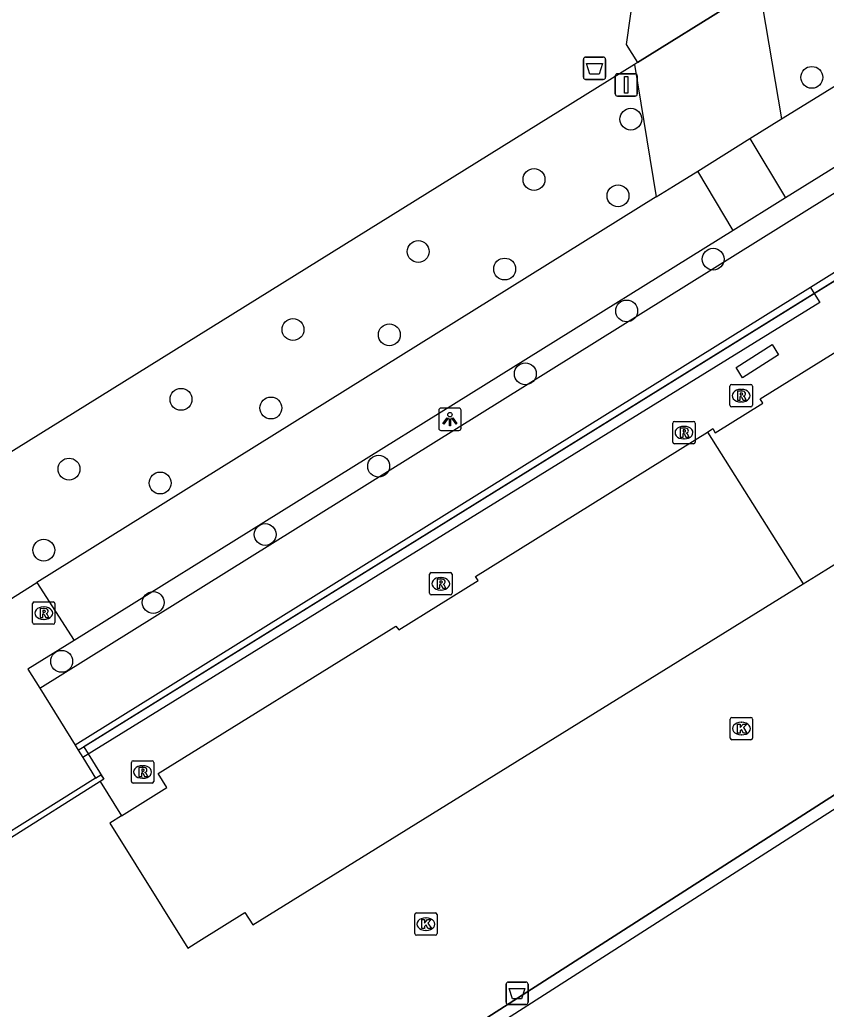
# Model space of a CAD drawing. Extents: x 157321 to 158827, y 386650 to 388532.
# Drawn here: x 158181.51 to 158217.57, y 388111.54 to 388155.81 of the extents above; entities that cross this region are included whole.
import ezdxf

# ---------------------------------------------------------------- set-up
doc = ezdxf.new("R2010")
doc.units = 0
for name, color, linetype in [('IMGEO_Afsluitpaal', 7, 'Continuous'), ('IMGEO_Afvalbak', 7, 'Continuous'), ('IMGEO_Boom', 7, 'Continuous'), ('IMGEO_Fietspad_open', 7, 'Continuous'), ('IMGEO_Groenvoorziening', 7, 'Continuous'), ('IMGEO_Hek', 7, 'Continuous'), ('IMGEO_Kolk', 7, 'Continuous'), ('IMGEO_Lichtpunt', 7, 'Continuous'), ('IMGEO_Pand', 7, 'Continuous'), ('IMGEO_Rijbaan_lokaal_open', 7, 'Continuous'), ('IMGEO_Rioolput', 7, 'Continuous'), ('IMGEO_Voetpad_open', 7, 'Continuous')]:
    doc.layers.add(name, color=color, linetype=linetype)

msp = doc.modelspace()

# ---------------------------------------------------------------- linework, layer by layer
at = {"layer": 'IMGEO_Afsluitpaal'}
for p, q in [((158208.137, 388152.496), (158208.137, 388153.296)), ((158208.137, 388153.296), (158208.137, 388152.496)), ((158208.237, 388153.396), (158209.027, 388153.396)), ((158209.027, 388153.396), (158208.237, 388153.396)), ((158209.127, 388153.296), (158209.127, 388152.496)), ((158209.127, 388152.496), (158209.127, 388153.296)), ((158209.027, 388152.396), (158208.237, 388152.396)), ((158208.237, 388152.396), (158209.027, 388152.396))]:
    msp.add_line(p, q, dxfattribs=at)
msp.add_lwpolyline([(158208.557, 388153.271), (158208.707, 388153.271), (158208.707, 388152.521), (158208.557, 388152.521), (158208.557, 388153.271)], dxfattribs=at)
for centre, start, end in [((158208.237, 388153.296), 90, 180), ((158208.237, 388153.296), 90, 180), ((158209.027, 388153.296), 0, 90), ((158209.027, 388153.296), 360, 90), ((158208.237, 388152.496), 180, 270), ((158208.237, 388152.496), 180, 270), ((158209.027, 388152.496), 270, 0), ((158209.027, 388152.496), 270, 0)]:
    msp.add_arc(centre, 0.1, start, end, dxfattribs=at)
at = {"layer": 'IMGEO_Afvalbak'}
for p, q in [((158206.716, 388153.239), (158206.716, 388154.039)), ((158206.716, 388154.039), (158206.716, 388153.239)), ((158206.816, 388154.139), (158207.606, 388154.139)), ((158207.606, 388154.139), (158206.816, 388154.139)), ((158207.706, 388154.039), (158207.706, 388153.239)), ((158207.706, 388153.239), (158207.706, 388154.039)), ((158207.606, 388153.139), (158206.816, 388153.139)), ((158206.816, 388153.139), (158207.606, 388153.139)), ((158203.255, 388111.859), (158203.255, 388112.659)), ((158203.255, 388112.659), (158203.255, 388111.859)), ((158203.355, 388112.759), (158204.145, 388112.759)), ((158204.145, 388112.759), (158203.355, 388112.759)), ((158204.245, 388112.659), (158204.245, 388111.859)), ((158204.245, 388111.859), (158204.245, 388112.659)), ((158204.145, 388111.759), (158203.355, 388111.759)), ((158203.355, 388111.759), (158204.145, 388111.759))]:
    msp.add_line(p, q, dxfattribs=at)
for points in [[(158206.859, 388153.853), (158207.563, 388153.853), (158207.414, 388153.383), (158207.008, 388153.383), (158206.859, 388153.853)], [(158203.398, 388112.473), (158204.102, 388112.473), (158203.953, 388112.003), (158203.547, 388112.003), (158203.398, 388112.473)]]:
    msp.add_lwpolyline(points, dxfattribs=at)
for centre, start, end in [((158206.816, 388154.039), 90, 180), ((158206.816, 388154.039), 90, 180), ((158207.606, 388154.039), 0, 90), ((158207.606, 388154.039), 360, 90), ((158206.816, 388153.239), 180, 270), ((158206.816, 388153.239), 180, 270), ((158207.606, 388153.239), 270, 0), ((158207.606, 388153.239), 270, 0), ((158203.355, 388112.659), 90, 180), ((158203.355, 388112.659), 90, 180), ((158204.145, 388112.659), 0, 90), ((158204.145, 388112.659), 360, 90), ((158203.355, 388111.859), 180, 270), ((158203.355, 388111.859), 180, 270), ((158204.145, 388111.859), 270, 0), ((158204.145, 388111.859), 270, 0)]:
    msp.add_arc(centre, 0.1, start, end, dxfattribs=at)
at = {"layer": 'IMGEO_Boom'}
for centre in [(158216.931, 388153.232), (158208.835, 388151.36), (158204.507, 388148.663), (158208.263, 388147.931), (158199.33, 388145.438), (158212.52, 388145.099), (158203.193, 388144.657), (158208.651, 388142.783), (158193.728, 388141.948), (158198.038, 388141.717), (158204.117, 388139.968), (158188.72, 388138.828), (158192.741, 388138.442), (158197.562, 388135.834), (158183.713, 388135.708), (158187.788, 388135.084), (158192.484, 388132.782), (158182.583, 388132.082), (158187.48, 388129.738), (158183.386, 388127.108)]:
    msp.add_circle(centre, 0.489, dxfattribs=at)
at = {"layer": 'IMGEO_Fietspad_open'}
for points in [[(158215.58, 388151.379), (158215.645, 388151.419), (158223.107, 388156.019)], [(158226.47, 388154.499), (158215.759, 388147.836)], [(158214.163, 388150.496), (158215.58, 388151.379)], [(158211.831, 388149.043), (158214.163, 388150.496)], [(158214.163, 388150.496), (158215.759, 388147.836)], [(158209.976, 388147.887), (158210.749, 388148.369), (158211.831, 388149.043)], [(158213.417, 388146.379), (158211.831, 388149.043)], [(158209.976, 388147.887), (158182.279, 388130.631)], [(158215.759, 388147.836), (158213.417, 388146.379)], [(158213.417, 388146.379), (158183.936, 388128.041)]]:
    msp.add_lwpolyline(points, dxfattribs=at)
at = {"layer": 'IMGEO_Groenvoorziening'}
for points in [[(158209, 388153.808), (158179.124, 388135.234), (158172.882, 388131.353)], [(158184.129, 388123.129), (158217.032, 388143.564)]]:
    msp.add_lwpolyline(points, dxfattribs=at)
at = {"layer": 'IMGEO_Hek'}
for points in [[(158213.503, 388156.607), (158209.136, 388153.892)], [(158209.136, 388153.892), (158209, 388153.808), (158179.124, 388135.234)], [(158223.645, 388147.671), (158218.476, 388144.461), (158184.371, 388123.279), (158185.268, 388121.833), (158185.111, 388121.734)], [(158185.111, 388121.734), (158173.058, 388114.128)], [(158159.324, 388083.521), (158218.736, 388121.634), (158247.736, 388076.486), (158277.242, 388030.532), (158216.377, 387991.599), (158194.84, 388025.199)]]:
    msp.add_lwpolyline(points, dxfattribs=at)
at = {"layer": 'IMGEO_Kolk'}
for p, q in [((158213.281, 388123.672), (158213.281, 388124.524)), ((158213.356, 388124.598), (158214.208, 388124.598)), ((158213.769, 388124.378), (158213.794, 388124.378)), ((158214.282, 388124.524), (158214.282, 388123.672)), ((158214.208, 388123.598), (158213.356, 388123.598)), ((158213.792, 388123.818), (158213.767, 388123.818)), ((158199.173, 388114.924), (158199.173, 388115.776)), ((158199.248, 388115.85), (158200.1, 388115.85)), ((158199.661, 388115.63), (158199.686, 388115.63)), ((158200.174, 388115.776), (158200.174, 388114.924)), ((158200.1, 388114.85), (158199.248, 388114.85)), ((158199.684, 388115.07), (158199.659, 388115.07))]:
    msp.add_line(p, q, dxfattribs=at)
for points in [[(158213.281, 388123.672), (158213.281, 388124.524)], [(158213.356, 388124.598), (158214.208, 388124.598)], [(158214.282, 388124.524), (158214.282, 388123.672)], [(158213.602, 388124.298), (158213.725, 388124.298), (158213.725, 388124.147), (158213.855, 388124.298), (158214.019, 388124.298), (158213.873, 388124.147), (158214.026, 388123.898), (158213.874, 388123.898), (158213.789, 388124.062), (158213.725, 388123.995), (158213.725, 388123.898), (158213.602, 388123.898), (158213.602, 388124.298)], [(158214.208, 388123.598), (158213.356, 388123.598)], [(158199.173, 388114.924), (158199.173, 388115.776)], [(158199.248, 388115.85), (158200.1, 388115.85)], [(158199.494, 388115.55), (158199.617, 388115.55), (158199.617, 388115.399), (158199.747, 388115.55), (158199.911, 388115.55), (158199.765, 388115.399), (158199.918, 388115.15), (158199.766, 388115.15), (158199.681, 388115.314), (158199.617, 388115.247), (158199.617, 388115.15), (158199.494, 388115.15), (158199.494, 388115.55)], [(158200.174, 388115.776), (158200.174, 388114.924)], [(158200.1, 388114.85), (158199.248, 388114.85)]]:
    msp.add_lwpolyline(points, dxfattribs=at)
for centre, start, end in [((158213.358, 388124.522), 91.552, 178.448), ((158213.358, 388124.522), 91.552, 178.448), ((158214.206, 388124.522), 1.552, 88.448), ((158214.206, 388124.522), 1.552, 88.448), ((158213.358, 388123.674), 181.552, 268.448), ((158213.358, 388123.674), 181.552, 268.448), ((158214.206, 388123.674), 271.552, 358.448), ((158214.206, 388123.674), 271.552, 358.448), ((158199.25, 388115.774), 91.552, 178.448), ((158199.25, 388115.774), 91.552, 178.448), ((158200.098, 388115.774), 1.552, 88.448), ((158200.098, 388115.774), 1.552, 88.448), ((158199.25, 388114.926), 181.552, 268.448), ((158199.25, 388114.926), 181.552, 268.448), ((158200.098, 388114.926), 271.552, 358.448), ((158200.098, 388114.926), 271.552, 358.448)]:
    msp.add_arc(centre, 0.0765, start, end, dxfattribs=at)
for centre, major_axis, ratio, start_param, end_param in [((158213.768, 388124.098), (-0.387, 0.002), 0.722429, 4.712389, 7.853982), ((158213.793, 388124.098), (-0.39, 0.002), 0.717154, 1.570796, 4.712389), ((158199.66, 388115.35), (-0.387, 0.002), 0.722429, 4.712389, 7.853982), ((158199.685, 388115.35), (-0.39, 0.002), 0.717154, 1.570796, 4.712389)]:
    msp.add_ellipse(centre, major_axis=major_axis, ratio=ratio, start_param=start_param, end_param=end_param, dxfattribs=at)
at = {"layer": 'IMGEO_Lichtpunt'}
for p, q in [((158200.248, 388138.342), (158200.248, 388137.535)), ((158200.248, 388138.342), (158200.248, 388137.535)), ((158201.15, 388138.437), (158200.342, 388138.437)), ((158201.15, 388138.437), (158200.342, 388138.437)), ((158201.244, 388137.535), (158201.244, 388138.342)), ((158201.244, 388137.535), (158201.244, 388138.342)), ((158200.342, 388137.441), (158201.15, 388137.441)), ((158200.342, 388137.441), (158201.15, 388137.441))]:
    msp.add_line(p, q, dxfattribs=at)
for points in [[(158200.622, 388138.006), (158200.661, 388137.978), (158200.473, 388137.716), (158200.435, 388137.743), (158200.622, 388138.006)], [(158200.724, 388137.958), (158200.771, 388137.958), (158200.771, 388137.636), (158200.724, 388137.636), (158200.724, 388137.958)], [(158200.834, 388137.978), (158200.872, 388138.005), (158201.059, 388137.743), (158201.02, 388137.715), (158200.834, 388137.978)]]:
    msp.add_lwpolyline(points, dxfattribs=at)
msp.add_circle((158200.747, 388138.14), 0.0994, dxfattribs=at)
for centre, start, end in [((158200.342, 388138.342), 90, 180), ((158200.342, 388138.342), 90, 180), ((158201.15, 388138.342), 0, 90), ((158201.15, 388138.342), 0, 90), ((158200.342, 388137.535), 180, 270), ((158200.342, 388137.535), 180, 270), ((158201.15, 388137.535), 270, 0), ((158201.15, 388137.535), 270, 360)]:
    msp.add_arc(centre, 0.0946, start, end, dxfattribs=at)
at = {"layer": 'IMGEO_Pand'}
for points in [[(158212.264, 388137.366), (158212.505, 388137.516), (158212.604, 388137.325), (158214.732, 388138.661), (158214.618, 388138.854), (158224.301, 388144.857), (158240.447, 388118.822), (158239.768, 388118.4), (158240.42, 388117.35)], [(158186.062, 388120.193), (158188.094, 388121.46), (158187.702, 388122.087), (158198.327, 388128.681), (158198.457, 388128.512), (158202.008, 388130.727), (158201.895, 388130.905), (158212.264, 388137.366)], [(158212.264, 388137.366), (158216.542, 388130.576)], [(158216.542, 388130.576), (158217.124, 388130.936), (158219.143, 388132.188), (158223.709, 388124.842), (158225.503, 388125.936), (158226.129, 388124.927), (158229.31, 388119.799), (158231.867, 388115.676)], [(158186.062, 388120.193), (158185.532, 388119.862), (158189.02, 388114.271), (158189.522, 388114.584), (158191.582, 388115.869), (158191.928, 388115.314), (158216.542, 388130.576)]]:
    msp.add_lwpolyline(points, dxfattribs=at)
at = {"layer": 'IMGEO_Rijbaan_lokaal_open'}
for points in [[(158175.829, 388126.578), (158182.279, 388130.631)], [(158182.279, 388130.631), (158183.936, 388128.041)], [(158183.936, 388128.041), (158181.876, 388126.759), (158182.408, 388125.901)], [(158182.408, 388125.901), (158183.989, 388123.354)], [(158183.989, 388123.354), (158184.129, 388123.129)], [(158184.129, 388123.129), (158184.335, 388122.797)], [(158184.335, 388122.797), (158184.901, 388121.885)], [(158184.901, 388121.885), (158177.569, 388117.287)]]:
    msp.add_lwpolyline(points, dxfattribs=at)
at = {"layer": 'IMGEO_Rioolput'}
for p, q in [((158213.344, 388139.492), (158214.196, 388139.492)), ((158213.269, 388138.566), (158213.269, 388139.418)), ((158213.757, 388139.272), (158213.782, 388139.272)), ((158214.27, 388139.418), (158214.27, 388138.566)), ((158213.78, 388138.712), (158213.755, 388138.712)), ((158214.196, 388138.492), (158213.344, 388138.492)), ((158210.713, 388136.913), (158210.713, 388137.765)), ((158210.788, 388137.839), (158211.64, 388137.839)), ((158211.714, 388137.765), (158211.714, 388136.913)), ((158211.201, 388137.619), (158211.226, 388137.619)), ((158211.64, 388136.839), (158210.788, 388136.839)), ((158211.224, 388137.059), (158211.199, 388137.059)), ((158199.914, 388131.077), (158200.766, 388131.077)), ((158199.839, 388130.151), (158199.839, 388131.003)), ((158200.327, 388130.857), (158200.352, 388130.857)), ((158200.84, 388131.003), (158200.84, 388130.151)), ((158200.35, 388130.297), (158200.325, 388130.297)), ((158182.084, 388128.838), (158182.084, 388129.69)), ((158182.159, 388129.764), (158183.011, 388129.764)), ((158183.085, 388129.69), (158183.085, 388128.838)), ((158200.766, 388130.077), (158199.914, 388130.077)), ((158182.572, 388129.544), (158182.597, 388129.544)), ((158182.595, 388128.984), (158182.57, 388128.984)), ((158183.011, 388128.764), (158182.159, 388128.764)), ((158186.578, 388122.657), (158187.43, 388122.657)), ((158186.503, 388121.731), (158186.503, 388122.583)), ((158186.991, 388122.437), (158187.016, 388122.437)), ((158187.504, 388122.583), (158187.504, 388121.731)), ((158187.014, 388121.877), (158186.989, 388121.877)), ((158187.43, 388121.657), (158186.578, 388121.657))]:
    msp.add_line(p, q, dxfattribs=at)
for points in [[(158213.344, 388139.492), (158214.196, 388139.492)], [(158213.269, 388138.566), (158213.269, 388139.418)], [(158213.858, 388139.19), (158213.606, 388139.192), (158213.606, 388138.792)], [(158213.784, 388139.111), (158213.73, 388139.111), (158213.73, 388139.03)], [(158213.73, 388139.03), (158213.782, 388139.03)], [(158214.27, 388139.418), (158214.27, 388138.566)], [(158213.606, 388138.792), (158213.73, 388138.792), (158213.73, 388138.954), (158213.741, 388138.954)], [(158213.788, 388138.925), (158213.859, 388138.792), (158213.999, 388138.792), (158213.934, 388138.918)], [(158214.196, 388138.492), (158213.344, 388138.492)], [(158210.713, 388136.913), (158210.713, 388137.765)], [(158210.788, 388137.839), (158211.64, 388137.839)], [(158211.714, 388137.765), (158211.714, 388136.913)], [(158211.302, 388137.537), (158211.05, 388137.539), (158211.05, 388137.139)], [(158211.05, 388137.139), (158211.174, 388137.139), (158211.174, 388137.301), (158211.185, 388137.301)], [(158211.228, 388137.458), (158211.174, 388137.458), (158211.174, 388137.377)], [(158211.174, 388137.377), (158211.226, 388137.377)], [(158211.232, 388137.272), (158211.303, 388137.139), (158211.443, 388137.139), (158211.378, 388137.265)], [(158211.64, 388136.839), (158210.788, 388136.839)], [(158199.914, 388131.077), (158200.766, 388131.077)], [(158199.839, 388130.151), (158199.839, 388131.003)], [(158200.428, 388130.775), (158200.176, 388130.777), (158200.176, 388130.377)], [(158200.354, 388130.696), (158200.3, 388130.696), (158200.3, 388130.615)], [(158200.3, 388130.615), (158200.352, 388130.615)], [(158200.84, 388131.003), (158200.84, 388130.151)], [(158200.176, 388130.377), (158200.3, 388130.377), (158200.3, 388130.539), (158200.311, 388130.539)], [(158200.358, 388130.51), (158200.429, 388130.377), (158200.569, 388130.377), (158200.504, 388130.503)], [(158182.084, 388128.838), (158182.084, 388129.69)], [(158182.159, 388129.764), (158183.011, 388129.764)], [(158183.085, 388129.69), (158183.085, 388128.838)], [(158200.766, 388130.077), (158199.914, 388130.077)], [(158182.673, 388129.462), (158182.421, 388129.464), (158182.421, 388129.064)], [(158182.599, 388129.383), (158182.545, 388129.383), (158182.545, 388129.302)], [(158182.545, 388129.302), (158182.597, 388129.302)], [(158182.421, 388129.064), (158182.545, 388129.064), (158182.545, 388129.226), (158182.556, 388129.226)], [(158182.603, 388129.197), (158182.674, 388129.064), (158182.814, 388129.064), (158182.749, 388129.19)], [(158183.011, 388128.764), (158182.159, 388128.764)], [(158186.578, 388122.657), (158187.43, 388122.657)], [(158186.503, 388121.731), (158186.503, 388122.583)], [(158187.092, 388122.355), (158186.84, 388122.357), (158186.84, 388121.957)], [(158187.018, 388122.276), (158186.964, 388122.276), (158186.964, 388122.195)], [(158186.964, 388122.195), (158187.016, 388122.195)], [(158187.504, 388122.583), (158187.504, 388121.731)], [(158186.84, 388121.957), (158186.964, 388121.957), (158186.964, 388122.119), (158186.975, 388122.119)], [(158187.022, 388122.09), (158187.093, 388121.957), (158187.233, 388121.957), (158187.168, 388122.083)], [(158187.43, 388121.657), (158186.578, 388121.657)]]:
    msp.add_lwpolyline(points, dxfattribs=at)
for centre, radius, start, end in [((158213.346, 388139.416), 0.0765, 91.552, 178.448), ((158213.346, 388139.416), 0.0765, 91.552, 178.448), ((158214.194, 388139.416), 0.0765, 1.552, 88.448), ((158214.194, 388139.416), 0.0765, 1.552, 88.448), ((158213.766, 388139.219), 0.19, 274.7715, 282.9687), ((158213.79, 388139.015), 0.0964, 77.0061, 93.1865), ((158213.804, 388139.072), 0.0378, 276.6634, 79.6772), ((158213.857, 388139.08), 0.109, 350.3612, 89.416), ((158213.855, 388139.08), 0.112, 277.5842, 350.9817), ((158213.346, 388138.568), 0.0765, 181.552, 268.448), ((158213.346, 388138.568), 0.0765, 181.552, 268.448), ((158213.74, 388138.901), 0.0533, 26.0293, 88.6989), ((158213.839, 388138.865), 0.108, 29.5134, 73.7905), ((158214.194, 388138.568), 0.0765, 271.552, 358.448), ((158214.194, 388138.568), 0.0765, 271.552, 358.448), ((158210.79, 388137.763), 0.0765, 91.552, 178.448), ((158210.79, 388137.763), 0.0765, 91.552, 178.448), ((158211.638, 388137.763), 0.0765, 1.552, 88.448), ((158211.638, 388137.763), 0.0765, 1.552, 88.448), ((158211.184, 388137.248), 0.0533, 26.0293, 88.6989), ((158211.21, 388137.566), 0.19, 274.7715, 282.9687), ((158211.234, 388137.362), 0.0964, 77.0061, 93.1865), ((158211.248, 388137.419), 0.0378, 276.6634, 79.6772), ((158211.301, 388137.427), 0.109, 350.3612, 89.416), ((158211.299, 388137.427), 0.112, 277.5842, 350.9817), ((158211.283, 388137.212), 0.108, 29.5134, 73.7905), ((158210.79, 388136.915), 0.0765, 181.552, 268.448), ((158210.79, 388136.915), 0.0765, 181.552, 268.448), ((158211.638, 388136.915), 0.0765, 271.552, 358.448), ((158211.638, 388136.915), 0.0765, 271.552, 358.448), ((158199.916, 388131.001), 0.0765, 91.552, 178.448), ((158199.916, 388131.001), 0.0765, 91.552, 178.448), ((158200.764, 388131.001), 0.0765, 1.552, 88.448), ((158200.764, 388131.001), 0.0765, 1.552, 88.448), ((158200.336, 388130.804), 0.19, 274.7715, 282.9687), ((158200.36, 388130.6), 0.0964, 77.0061, 93.1865), ((158200.374, 388130.657), 0.0378, 276.6634, 79.6772), ((158200.427, 388130.665), 0.109, 350.3612, 89.416), ((158200.425, 388130.665), 0.112, 277.5842, 350.9817), ((158199.916, 388130.153), 0.0765, 181.552, 268.448), ((158199.916, 388130.153), 0.0765, 181.552, 268.448), ((158200.31, 388130.486), 0.0533, 26.0293, 88.6989), ((158200.409, 388130.45), 0.108, 29.5134, 73.7905), ((158200.764, 388130.153), 0.0765, 271.552, 358.448), ((158200.764, 388130.153), 0.0765, 271.552, 358.448), ((158182.161, 388129.688), 0.0765, 91.552, 178.448), ((158182.161, 388129.688), 0.0765, 91.552, 178.448), ((158183.009, 388129.688), 0.0765, 1.552, 88.448), ((158183.009, 388129.688), 0.0765, 1.552, 88.448), ((158182.581, 388129.491), 0.19, 274.7715, 282.9687), ((158182.605, 388129.287), 0.0964, 77.0061, 93.1865), ((158182.619, 388129.344), 0.0378, 276.6634, 79.6772), ((158182.672, 388129.352), 0.109, 350.3612, 89.416), ((158182.67, 388129.352), 0.112, 277.5842, 350.9817), ((158182.654, 388129.137), 0.108, 29.5134, 73.7905), ((158182.161, 388128.84), 0.0765, 181.552, 268.448), ((158182.161, 388128.84), 0.0765, 181.552, 268.448), ((158182.555, 388129.173), 0.0533, 26.0293, 88.6989), ((158183.009, 388128.84), 0.0765, 271.552, 358.448), ((158183.009, 388128.84), 0.0765, 271.552, 358.448), ((158186.58, 388122.581), 0.0765, 91.552, 178.448), ((158186.58, 388122.581), 0.0765, 91.552, 178.448), ((158187.428, 388122.581), 0.0765, 1.552, 88.448), ((158187.428, 388122.581), 0.0765, 1.552, 88.448), ((158187, 388122.384), 0.19, 274.7715, 282.9687), ((158187.024, 388122.18), 0.0964, 77.0061, 93.1865), ((158187.038, 388122.237), 0.0378, 276.6634, 79.6772), ((158187.091, 388122.245), 0.109, 350.3612, 89.416), ((158187.089, 388122.245), 0.112, 277.5842, 350.9817), ((158186.58, 388121.733), 0.0765, 181.552, 268.448), ((158186.58, 388121.733), 0.0765, 181.552, 268.448), ((158186.974, 388122.066), 0.0533, 26.0293, 88.6989), ((158187.073, 388122.03), 0.108, 29.5134, 73.7905), ((158187.428, 388121.733), 0.0765, 271.552, 358.448), ((158187.428, 388121.733), 0.0765, 271.552, 358.448)]:
    msp.add_arc(centre, radius, start, end, dxfattribs=at)
for centre, major_axis, ratio, start_param, end_param in [((158213.756, 388138.992), (-0.387, 0.002), 0.722429, 4.712389, 7.853982), ((158213.781, 388138.992), (-0.39, 0.002), 0.717154, 1.570796, 4.712389), ((158211.2, 388137.339), (-0.387, 0.002), 0.722429, 4.712389, 7.853982), ((158211.225, 388137.339), (-0.39, 0.002), 0.717154, 1.570796, 4.712389), ((158200.326, 388130.577), (-0.387, 0.002), 0.722429, 4.712389, 7.853982), ((158200.351, 388130.577), (-0.39, 0.002), 0.717154, 1.570796, 4.712389), ((158182.571, 388129.264), (-0.387, 0.002), 0.722429, 4.712389, 7.853982), ((158182.596, 388129.264), (-0.39, 0.002), 0.717154, 1.570796, 4.712389), ((158186.99, 388122.157), (-0.387, 0.002), 0.722429, 4.712389, 7.853982), ((158187.015, 388122.157), (-0.39, 0.002), 0.717154, 1.570796, 4.712389)]:
    msp.add_ellipse(centre, major_axis=major_axis, ratio=ratio, start_param=start_param, end_param=end_param, dxfattribs=at)
at = {"layer": 'IMGEO_Voetpad_open'}
for points in [[(158145.148, 388263.636), (158145.323, 388263.356), (158153.704, 388250), (158209.522, 388161.053), (158208.632, 388154.702), (158209.136, 388153.892)], [(158214.58, 388157.277), (158215.58, 388151.379)], [(158209.136, 388153.892), (158213.503, 388156.607)], [(158182.408, 388125.901), (158226.986, 388153.707)], [(158209.136, 388153.892), (158209, 388153.808)], [(158209, 388153.808), (158209.976, 388147.887)], [(158218.308, 388144.73), (158216.865, 388143.831)], [(158217.032, 388143.564), (158218.476, 388144.461)], [(158216.865, 388143.831), (158183.989, 388123.354)], [(158217.032, 388143.564), (158217.282, 388143.162), (158184.335, 388122.797)], [(158216.865, 388143.831), (158217.032, 388143.564)], [(158213.837, 388139.784), (158213.55, 388140.253), (158215.158, 388141.277), (158215.439, 388140.812), (158213.837, 388139.784)], [(158184.901, 388121.885), (158185.143, 388122.035), (158185.268, 388121.833), (158185.111, 388121.734), (158186.062, 388120.193)], [(158233.217, 388099.089), (158218.736, 388121.634), (158159.324, 388083.521), (158157.973, 388082.654)], [(158195.209, 388025.432), (158216.461, 387992.29), (158276.494, 388030.706), (158218.593, 388120.914), (158159.574, 388083.12), (158158.643, 388082.523), (158179.927, 388049.289)]]:
    msp.add_lwpolyline(points, dxfattribs=at)

doc.saveas('drawing.dxf')
